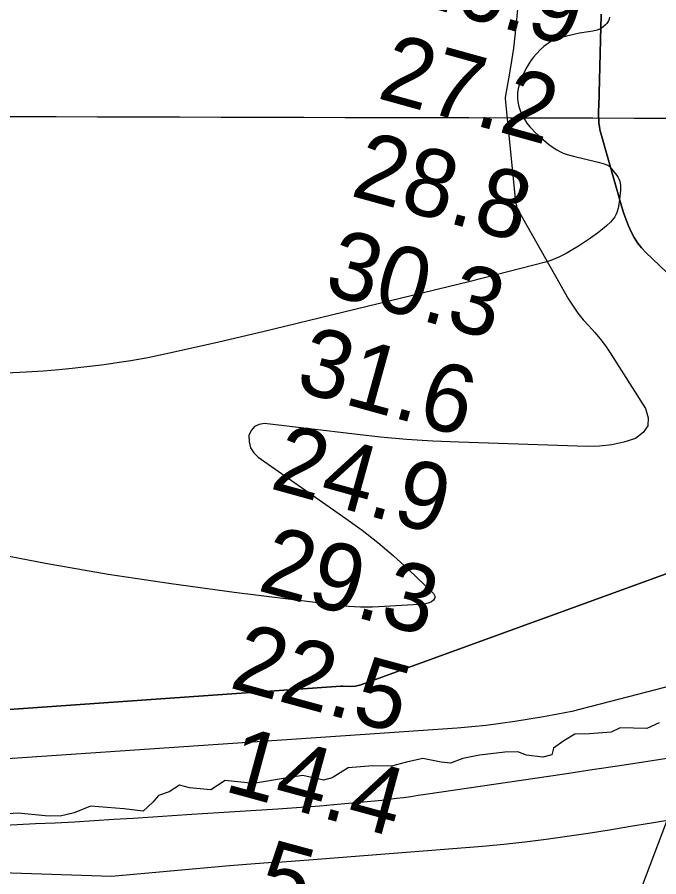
# Model space of a CAD drawing. Extents: x 3161615 to 3199515, y 867541 to 892976.
# Drawn here: x 3187198 to 3187833, y 878257 to 879106 of the extents above; entities that cross this region are included whole.
import ezdxf

# ---------------------------------------------------------------- set-up
doc = ezdxf.new("R2010")
doc.units = 0
for name, color, linetype in [('V-GRID-MAJR', 7, 'Continuous'), ('V-RIVR-EDGE', 7, 'Continuous'), ('V-RIVR-RANG', 7, 'Continuous'), ('V-SITE-VEGE', 7, 'Continuous'), ('V-TOPO-DPTH', 7, 'Continuous'), ('V-TOPO-MINR', 7, 'Continuous'), ('V-TOPO-WATR', 7, 'Continuous')]:
    doc.layers.add(name, color=color, linetype=linetype)

msp = doc.modelspace()

# ---------------------------------------------------------------- linework, layer by layer
at = {"layer": 'V-GRID-MAJR'}
msp.add_spline([(3165838.644, 879070.158), (3171065.6580000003, 879053.813), (3176292.6750000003, 879038.2270000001), (3181519.694, 879023.402), (3186746.716, 879009.337), (3191973.739, 878996.033), (3197200.764, 878983.488), (3197200.765, 878983.488)], degree=3, dxfattribs=at)
at = {"layer": 'V-RIVR-EDGE'}
msp.add_lwpolyline([(3187833.3462958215, 878409.1659480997), (3187820.9334602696, 878403.4741362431), (3187794.706650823, 878404.0158630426), (3187785.6354604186, 878399.7464145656), (3187764.1726595, 878398.368859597), (3187749.865304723, 878397.9273621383), (3187738.8807283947, 878391.2782677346), (3187728.8487179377, 878384.1499424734), (3187726.924719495, 878377.4784438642), (3187718.3351182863, 878375.1153062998), (3187702.1261692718, 878377.062888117), (3187693.5507180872, 878380.4222207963), (3187680.6739808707, 878379.9771858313), (3187655.392662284, 878377.1784466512), (3187639.170742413, 878373.8804307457), (3187626.760265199, 878369.1423639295), (3187617.7020456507, 878370.1185131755), (3187599.59032323, 878373.978301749), (3187583.3672241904, 878370.2034133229), (3187568.574742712, 878366.424987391), (3187549.9767144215, 878366.4709749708), (3187525.651499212, 878364.6236224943), (3187509.8899434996, 878354.6482121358), (3187501.300342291, 878352.2850745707), (3187480.8066156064, 878357.1045040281), (3187465.540799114, 878354.7578748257), (3187432.145572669, 878349.1179463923), (3187404.0171689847, 878352.0487524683), (3187389.688589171, 878343.0235496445), (3187368.710914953, 878344.9829231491), (3187358.702487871, 878347.3920482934), (3187348.6716565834, 878340.7405955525), (3187338.172206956, 878337.4284296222), (3187332.4332283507, 878330.7663643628), (3187322.8733737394, 878321.7293698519), (3187303.8043687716, 878324.1608992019), (3187270.9060607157, 878326.6266244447), (3187254.6758866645, 878319.9905008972), (3187240.8383293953, 878316.6865891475), (3187226.056460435, 878317.200015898), (3187199.357495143, 878319.6504119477), (3187184.0952161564, 878318.734400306)], dxfattribs=at)
at = {"layer": 'V-RIVR-RANG'}
msp.add_line((3187487.633000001, 877379.099999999), (3188334.446500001, 879616.1897999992), dxfattribs=at)
at = {"layer": 'V-SITE-VEGE'}
for points in [[(3187784.068000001, 879106.609999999), (3187783.710000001, 879104.6299999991), (3187783.085000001, 879102.8949999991), (3187782.135000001, 879101.256999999), (3187781.3400000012, 879100.214999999), (3187780.103000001, 879098.8829999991), (3187777.985000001, 879096.9459999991), (3187775.808000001, 879095.3219999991), (3187774.270000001, 879094.4559999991), (3187772.046000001, 879093.6179999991), (3187767.688000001, 879092.601999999), (3187763.301000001, 879091.839999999), (3187754.507000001, 879090.547999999), (3187748.693000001, 879089.4339999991), (3187741.689000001, 879087.758999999), (3187734.748000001, 879085.802999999), (3187730.165000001, 879084.184999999), (3187726.828000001, 879082.660999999), (3187723.709000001, 879080.8259999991), (3187721.735000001, 879079.447999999), (3187719.208000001, 879077.434999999), (3187715.984000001, 879074.4899999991), (3187711.847000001, 879070.202999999)], [(3187711.847000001, 879070.202999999), (3187708.751000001, 879066.608999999), (3187705.986000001, 879062.942999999), (3187704.296000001, 879060.4299999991), (3187702.203000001, 879056.9689999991), (3187699.629000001, 879052.094999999), (3187698.236000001, 879049.143999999), (3187696.225000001, 879044.231999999), (3187694.665000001, 879039.2699999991), (3187693.903000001, 879035.9519999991), (3187693.264000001, 879031.5369999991), (3187693.104000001, 879029.023999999), (3187693.120000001, 879026.172999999), (3187693.426000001, 879022.814999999), (3187694.046000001, 879019.4679999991), (3187694.630000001, 879017.2479999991), (3187695.617000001, 879014.300999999), (3187697.292000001, 879010.3999999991), (3187698.429000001, 879008.185999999), (3187699.883000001, 879005.6749999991), (3187702.502000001, 879001.719999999), (3187705.261000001, 878998.160999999), (3187707.196000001, 878995.9489999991), (3187709.932000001, 878993.1349999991), (3187713.906000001, 878989.491999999), (3187718.897000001, 878985.1599999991), (3187723.929000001, 878980.979999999), (3187727.359000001, 878978.376999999), (3187732.092000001, 878975.2459999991), (3187734.904000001, 878973.6769999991), (3187738.236000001, 878972.1159999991), (3187742.227000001, 878970.692999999), (3187748.525000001, 878968.9909999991), (3187772.759000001, 878963.305999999), (3187777.973000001, 878961.8969999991), (3187781.389000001, 878960.5939999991), (3187782.436000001, 878960.0449999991), (3187783.392000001, 878959.3899999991), (3187785.0900000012, 878957.814999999), (3187786.108000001, 878956.6229999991), (3187789.931000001, 878951.5029999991), (3187791.332000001, 878949.8339999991), (3187792.612000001, 878948.0989999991), (3187793.327000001, 878946.7799999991), (3187794.193000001, 878944.420999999), (3187794.705000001, 878942.030999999), (3187794.888000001, 878940.427999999), (3187794.970000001, 878938.278999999), (3187794.875000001, 878935.415999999), (3187794.046000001, 878926.449999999), (3187793.270000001, 878921.2829999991), (3187792.559000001, 878917.8459999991), (3187791.295000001, 878913.2729999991), (3187790.468000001, 878911.0569999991), (3187789.389000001, 878908.996999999), (3187788.467000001, 878907.704999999), (3187785.115000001, 878903.939999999), (3187781.516000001, 878900.540999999), (3187778.973000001, 878898.395999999), (3187772.198000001, 878893.0589999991), (3187765.263000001, 878888.008999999), (3187760.469000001, 878884.807999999), (3187753.328000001, 878880.226999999), (3187746.115000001, 878875.783999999), (3187741.234000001, 878872.9929999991), (3187734.595000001, 878869.5929999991), (3187730.716000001, 878867.866999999), (3187726.192000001, 878866.1179999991), (3187720.889000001, 878864.466999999), (3187683.642000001, 878854.689999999), (3187646.3400000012, 878845.307999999), (3187441.321000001, 878795.559999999), (3187397.782000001, 878785.344999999), (3187372.823000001, 878779.665999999), (3187344.209000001, 878773.351999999), (3187327.4110000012, 878769.9299999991), (3187310.556000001, 878766.9049999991), (3187299.292000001, 878765.0939999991), (3187284.241000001, 878762.9249999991), (3187264.1240000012, 878760.4409999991), (3187252.606000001, 878759.2139999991), (3187239.427000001, 878757.9709999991), (3187224.348000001, 878756.743999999), (3187207.093000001, 878755.572999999), (3187187.361000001, 878754.503999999)]]:
    msp.add_lwpolyline(points, dxfattribs=at)
at = {"layer": 'V-TOPO-DPTH'}
for points in [[(3187861.1262515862, 878834.7740669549), (3187820.1257098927, 878873.9004307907), (3187815.7663750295, 878878.5595131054), (3187811.793916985, 878883.4955519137), (3187808.4017741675, 878888.8470254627), (3187805.3965081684, 878894.4754555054), (3187802.8308675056, 878900.3701839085), (3187800.4520766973, 878906.3344376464), (3187798.3535606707, 878912.4029793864), (3187796.4418944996, 878918.5410464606), (3187775.471858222, 878991.8484287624), (3187774.6838765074, 878995.0527946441), (3187774.058019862, 878998.282327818), (3187773.67535082, 879001.549611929), (3187773.4548068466, 879004.8420633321), (3187773.385627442, 879008.1536654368), (3187773.3540056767, 879011.4653067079), (3187773.3787203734, 879014.7770067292), (3187773.440992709, 879018.0887459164), (3187775.594620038, 879096.9341972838), (3187775.658753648, 879099.4208573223), (3187775.76935293, 879104.3945702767), (3187775.8914481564, 879109.3667359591)], [(3186908.9430734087, 878402.5245365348), (3187518.5372996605, 878445.2211666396), (3187520.3761887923, 878445.1834502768), (3187527.6491906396, 878445.1084177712), (3187532.492620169, 878445.4769708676), (3187537.290587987, 878446.3399324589), (3188069.4898321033, 878639.6883672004)], [(3187849.3024681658, 878375.1565144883), (3187821.8960890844, 878370.9021577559), (3187794.4823450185, 878366.6962331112), (3187767.0575534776, 878362.5629565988), (3187739.625396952, 878358.4781121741), (3187602.018467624, 878338.1737582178), (3187594.8443615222, 878337.1326322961), (3187587.667078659, 878336.1142857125), (3187580.485030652, 878335.1301081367), (3187573.299805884, 878334.1687098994), (3187566.107368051, 878333.2679351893), (3187558.9084919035, 878332.4251916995), (3187551.699958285, 878331.6694950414), (3187544.484986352, 878330.9718296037), (3187511.582595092, 878327.9908127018), (3187497.712956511, 878326.7911738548), (3187483.837515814, 878325.666965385), (3187469.9533719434, 878324.6559024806), (3187456.0634259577, 878323.7202699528), (3187370.9552390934, 878318.3357273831), (3187351.650828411, 878317.1102474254), (3187332.3467700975, 878315.8792602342), (3187313.0432403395, 878314.640012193), (3187293.740062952, 878313.395256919), (3187274.434134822, 878312.2009446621), (3187255.1241869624, 878311.0793916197), (3187235.808209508, 878310.0669773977), (3187216.4882123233, 878309.1273223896), (3187186.0516048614, 878307.7331877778)], [(3187849.3024681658, 878375.1565144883), (3187821.8960890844, 878370.9021577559), (3187794.4823450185, 878366.6962331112), (3187767.0575534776, 878362.5629565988), (3187739.625396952, 878358.4781121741), (3187602.018467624, 878338.1737582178), (3187594.8443615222, 878337.1326322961), (3187587.667078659, 878336.1142857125), (3187580.485030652, 878335.1301081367), (3187573.299805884, 878334.1687098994), (3187566.107368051, 878333.2679351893), (3187558.9084919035, 878332.4251916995), (3187551.699958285, 878331.6694950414), (3187544.484986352, 878330.9718296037), (3187511.582595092, 878327.9908127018), (3187497.712956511, 878326.7911738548), (3187483.837515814, 878325.666965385), (3187469.9533719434, 878324.6559024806), (3187456.0634259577, 878323.7202699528), (3187370.9552390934, 878318.3357273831), (3187351.650828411, 878317.1102474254), (3187332.3467700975, 878315.8792602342), (3187313.0432403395, 878314.640012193), (3187293.740062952, 878313.395256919), (3187274.434134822, 878312.2009446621), (3187255.1241869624, 878311.0793916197), (3187235.808209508, 878310.0669773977), (3187216.4882123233, 878309.1273223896), (3187186.0516048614, 878307.7331877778)]]:
    msp.add_lwpolyline(points, dxfattribs=at)
at = {"layer": 'V-TOPO-MINR'}
for points in [[(3187694.2370226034, 879125.230303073), (3187691.9511825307, 879100.4838201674), (3187690.648408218, 879088.1055367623), (3187689.136056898, 879075.7556341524), (3187687.30934007, 879063.4483027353), (3187685.2730462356, 879051.1693521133), (3187680.9378953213, 879026.9461823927), (3187680.8479383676, 879026.0629754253), (3187680.853228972, 879025.9153065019), (3187680.864117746, 879025.767678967), (3187690.971537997, 878927.0952419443), (3187691.57007153, 878922.6573272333), (3187692.6107675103, 878918.3348897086), (3187693.8531952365, 878915.6513600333), (3187743.6613501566, 878827.9069853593), (3187748.098270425, 878820.754052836), (3187752.8820107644, 878813.862377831), (3187758.185981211, 878807.3625891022), (3187763.8367717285, 878801.1240578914), (3187769.543164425, 878794.9190912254), (3187774.9745112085, 878788.4959405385), (3187779.993289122, 878781.7455138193), (3187784.737021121, 878774.7769030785), (3187819.799787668, 878719.6286694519), (3187822.249844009, 878710.6057132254), (3187821.8877943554, 878702.5251655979), (3187817.307585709, 878695.8582308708), (3187809.915271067, 878690.1337047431), (3187798.2274635, 878686.5329256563), (3187786.386022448, 878683.8674810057), (3187774.3141311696, 878682.6050380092), (3187762.088606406, 878682.2779294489), (3187635.186897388, 878686.3587671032), (3187609.275229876, 878687.5311380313), (3187583.3977141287, 878689.1538532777), (3187557.5714260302, 878691.452085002), (3187531.7792896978, 878694.2006610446), (3187443.044079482, 878704.8312901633), (3187437.467823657, 878704.0731609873), (3187432.855220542, 878702.0521448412), (3187429.688096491, 878698.1367982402), (3187427.484625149, 878692.9585646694), (3187427.6561685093, 878686.7178016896), (3187429.0407820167, 878680.9995953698), (3187432.2450007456, 878676.0652240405), (3187436.6622896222, 878671.6534093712), (3187523.305042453, 878611.181811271), (3187539.356902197, 878599.4332691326), (3187555.0326413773, 878587.2235864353), (3187570.1441997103, 878574.3221929), (3187584.879637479, 878560.9596588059), (3187610.0965320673, 878537.0374897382), (3187611.556200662, 878533.5718739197), (3187611.0784350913, 878531.8565399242), (3187609.9968695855, 878530.1499428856), (3187608.000718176, 878528.7001322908), (3187605.879685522, 878527.5481672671), (3187601.138095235, 878526.4356195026), (3187561.4869238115, 878523.8977953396), (3187549.6874699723, 878523.4767552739), (3187537.9013547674, 878523.4988588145), (3187526.1352475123, 878524.185677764), (3187514.382478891, 878525.3156403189), (3187412.9029873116, 878537.9741378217), (3187350.5311440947, 878546.4505419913), (3187288.3065942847, 878555.8357704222), (3187226.3029845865, 878566.5842352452), (3187164.446668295, 878578.2415243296)], [(3187775.8914481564, 879109.3667359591), (3187775.76935293, 879104.3945702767), (3187775.658753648, 879099.4208573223), (3187775.594620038, 879096.9341972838), (3187773.440992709, 879018.0887459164), (3187773.3787203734, 879014.7770067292), (3187773.3540056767, 879011.4653067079), (3187773.385627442, 879008.1536654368), (3187773.4548068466, 879004.8420633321), (3187773.67535082, 879001.549611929), (3187774.058019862, 878998.282327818), (3187774.6838765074, 878995.0527946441), (3187775.471858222, 878991.8484287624), (3187796.4418944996, 878918.5410464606), (3187798.3535606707, 878912.4029793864), (3187800.4520766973, 878906.3344376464), (3187802.8308675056, 878900.3701839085), (3187805.3965081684, 878894.4754555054), (3187808.4017741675, 878888.8470254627), (3187811.793916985, 878883.4955519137), (3187815.7663750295, 878878.5595131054), (3187820.1257098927, 878873.9004307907), (3187861.1262515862, 878834.7740669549)], [(3188069.4898321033, 878639.6883672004), (3187537.290587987, 878446.3399324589), (3187532.492620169, 878445.4769708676), (3187527.6491906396, 878445.1084177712), (3187520.3761887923, 878445.1834502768), (3187518.5372996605, 878445.2211666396), (3186908.9430734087, 878402.5245365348)], [(3188272.0669233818, 878555.3911182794), (3188257.1995282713, 878550.9866385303), (3188242.1859753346, 878547.2744018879), (3188226.95318566, 878544.6005299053), (3187747.0179343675, 878420.393776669), (3187732.9257098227, 878417.7245947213), (3187718.81659398, 878415.1507366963), (3187704.6821411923, 878412.7198645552), (3187690.5307971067, 878410.3843163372), (3187676.344786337, 878408.3134901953), (3187662.12949841, 878406.4998429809), (3187647.8702947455, 878405.0719641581), (3187633.5818139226, 878403.9012642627), (3187551.9290139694, 878398.3239089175), (3186970.3286669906, 878358.6899408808)], [(3187855.6746185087, 878315.036462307), (3187825.6715861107, 878309.9640658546), (3187804.8519830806, 878306.5012159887), (3187784.020550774, 878303.1123217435), (3187763.1713745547, 878299.834360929), (3187742.3103690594, 878296.6303557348), (3187721.415088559, 878293.7023181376), (3187700.485972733, 878291.0679762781), (3187679.5061039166, 878288.8741780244), (3187658.4923997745, 878286.9740755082), (3187486.8110177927, 878273.2683150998), (3187477.9725364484, 878272.5974740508), (3187469.1309792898, 878271.972724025), (3187460.28480841, 878271.4171105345), (3187451.435561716, 878270.9075880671), (3187442.2395697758, 878270.414157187), (3187437.987455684, 878270.1652727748), (3187433.737266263, 878269.8888603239), (3187429.4899638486, 878269.5711558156), (3187425.2445861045, 878269.225923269), (3187421.0009151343, 878268.8570710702), (3187416.757594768, 878268.4842600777), (3187412.5148003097, 878268.1055108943), (3187408.272356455, 878267.7228029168), (3187291.448251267, 878257.1017611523), (3186866.5272310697, 878271.5299628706)]]:
    msp.add_lwpolyline(points, dxfattribs=at)
at = {"layer": 'V-TOPO-WATR'}
msp.add_lwpolyline([(3187849.3024681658, 878375.1565144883), (3187821.8960890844, 878370.9021577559), (3187794.4823450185, 878366.6962331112), (3187767.0575534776, 878362.5629565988), (3187739.625396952, 878358.4781121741), (3187602.018467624, 878338.1737582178), (3187594.8443615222, 878337.1326322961), (3187587.667078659, 878336.1142857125), (3187580.485030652, 878335.1301081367), (3187573.299805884, 878334.1687098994), (3187566.107368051, 878333.2679351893), (3187558.9084919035, 878332.4251916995), (3187551.699958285, 878331.6694950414), (3187544.484986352, 878330.9718296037), (3187511.582595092, 878327.9908127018), (3187497.712956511, 878326.7911738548), (3187483.837515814, 878325.666965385), (3187469.9533719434, 878324.6559024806), (3187456.0634259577, 878323.7202699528), (3187370.9552390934, 878318.3357273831), (3187351.650828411, 878317.1102474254), (3187332.3467700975, 878315.8792602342), (3187313.0432403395, 878314.640012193), (3187293.740062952, 878313.395256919), (3187274.434134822, 878312.2009446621), (3187255.1241869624, 878311.0793916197), (3187235.808209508, 878310.0669773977), (3187216.4882123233, 878309.1273223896), (3187186.0516048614, 878307.7331877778)], dxfattribs=at)

# ---------------------------------------------------------------- texts
at = {"layer": 'V-RIVR-RANG'}
for s, height, rotation, p in [('26.9', 67, 344.5183257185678, (3187579.2797978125, 879123.2987478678)), ('27.2', 67, 344.5183257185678, (3187553.0770063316, 879026.7913371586)), ('28.8', 67, 344.5183257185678, (3187526.6200063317, 878930.3543371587)), ('30.3', 67, 344.5183257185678, (3187500.1640063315, 878833.9173371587)), ('31.6', 67, 344.5183257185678, (3187471.9275466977, 878737.9742121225)), ('24.9', 67, 344.5183257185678, (3187446.9967978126, 878641.1147478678)), ('29.3', 66.99999999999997, 344.78555555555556, (3187434.79752298, 878540.2247647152)), ('22.5', 66.99999999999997, 344.78555555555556, (3187406.8143180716, 878444.2031105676)), ('14.4', 66.99999999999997, 344.78555555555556, (3187401.4836526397, 878342.0204929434)), ('5', 66.99999999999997, 344.78555555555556, (3187432.29783671, 878230.0090234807))]:
    msp.add_text(s, height=height, rotation=rotation, dxfattribs=at).set_placement(p)

doc.saveas('drawing.dxf')
